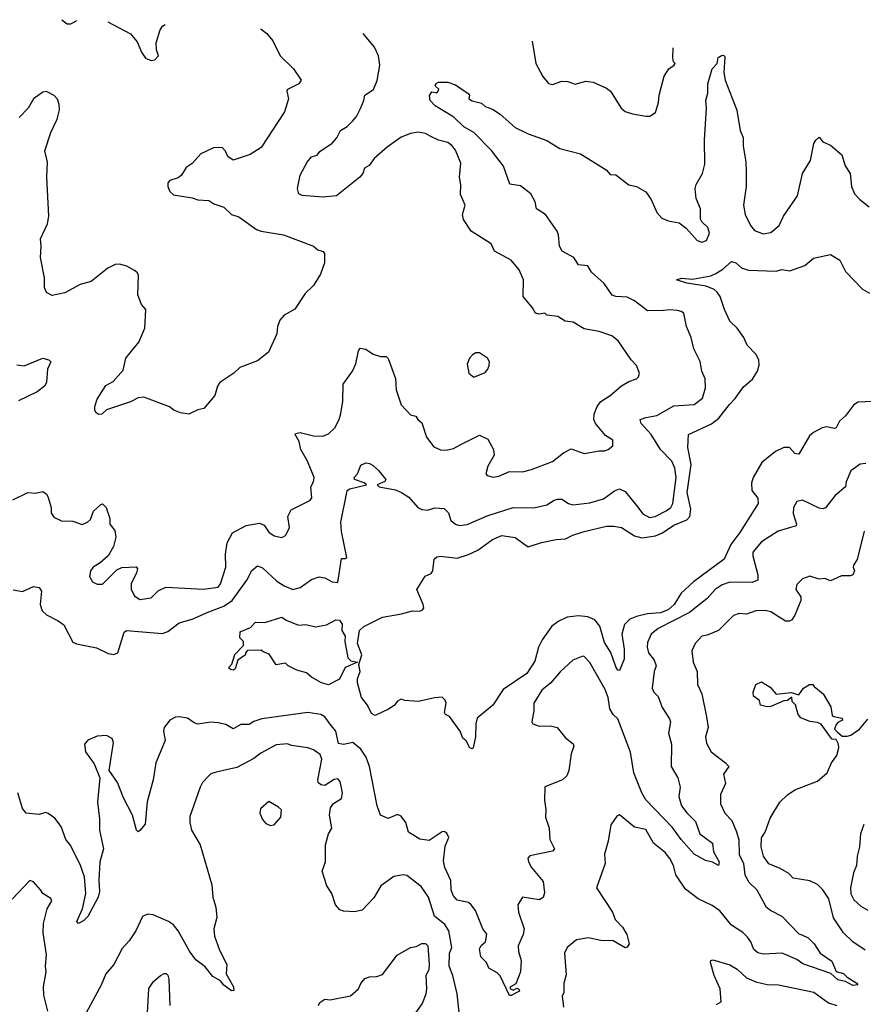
# Model space of a CAD drawing. Extents: x 1690054 to 1842981, y 782881 to 914114.
# Tile 325 of 656: x 1718501 to 1723021, y 907741 to 913019. Entities that reach past the tile are written whole.
import ezdxf

# ---------------------------------------------------------------- set-up
doc = ezdxf.new("R2010")
doc.units = 0

msp = doc.modelspace()

# ---------------------------------------------------------------- linework, layer by layer
at = {"layer": '0CON10XD'}
for points in [[(1718725.6, 913019), (1718755, 912997.5), (1718775, 912997.5), (1718795, 913007.5), (1718804.3, 913015.4)], [(1718973.6, 913007.6), (1719095, 912943.3), (1719130.5, 912900.5), (1719153.3, 912845), (1719175, 912812.5), (1719205, 912800), (1719225, 912803.3), (1719243.8, 912825), (1719233, 912857), (1719232.5, 912895), (1719253.3, 912965), (1719266.1, 912983.9), (1719279.6, 912993.6)], [(1718464.1, 910445.9), (1718545, 910484.4), (1718585, 910480.6), (1718625, 910490), (1718645, 910476.2), (1718652.2, 910462.2), (1718668.5, 910405), (1718669.1, 910375), (1718683.1, 910353.1), (1718725, 910332.9), (1718785, 910330), (1718835, 910313.3), (1718864.3, 910325.7), (1718879.7, 910340.3), (1718896, 910385), (1718935, 910420), (1718945, 910423.3), (1718964, 910405), (1718984.1, 910345.9), (1718983.3, 910315), (1719010.9, 910280.9), (1719016.7, 910245), (1719003.5, 910195), (1718974.6, 910145.4), (1718932.5, 910107.5), (1718894, 910085), (1718880, 910065), (1718874, 910035), (1718890, 910005), (1718915, 909993.8), (1718945, 909993.8), (1719020.9, 910069.1), (1719047.3, 910082.7), (1719125, 910086.7), (1719132.5, 910075), (1719125.7, 910054.3), (1719098.1, 909995), (1719097.8, 909965), (1719115, 909930), (1719145, 909911.4), (1719205, 909920.6), (1719245, 909959.2), (1719285, 909977.1), (1719485, 909966.9), (1719563.8, 909976.2), (1719577.5, 909995), (1719605.6, 910085), (1719603.2, 910153.2), (1719612.7, 910215), (1719641.8, 910268.2), (1719715, 910307.6), (1719785, 910320.4), (1719810.2, 910310.2), (1719835, 910272), (1719865, 910252.9), (1719905, 910243.8), (1719925, 910253.3), (1719946.7, 910295), (1719936.7, 910355), (1719955, 910392.5), (1720055, 910442.5), (1720066.1, 910455), (1720060.6, 910515), (1720075, 910542.5), (1720078.5, 910565), (1720042.9, 910652.9), (1720007.9, 910715), (1719998.3, 910758.3), (1719976.7, 910795), (1719979.3, 910800.7), (1720004.4, 910805.6), (1720075, 910787.7), (1720125, 910786), (1720155, 910799.6), (1720188.9, 910831.1), (1720213.2, 910875), (1720221.4, 910908.6), (1720232.1, 910975), (1720234.5, 911065), (1720284.6, 911135.4), (1720301.9, 911175), (1720316.1, 911243.9), (1720325, 911257.5), (1720355, 911253.3), (1720395, 911226.7), (1720433.9, 911213.9), (1720465, 911213.3), (1720475, 911203.3), (1720514.2, 911095.8), (1720518.2, 911035), (1720544, 910954), (1720595, 910900), (1720623.8, 910893.8), (1720634, 910875), (1720655, 910858), (1720680.7, 910780.7), (1720720.2, 910730.2), (1720755, 910712.5), (1720785, 910711.1), (1720825, 910721.1), (1720860.5, 910740.5), (1720965, 910792.5), (1721009.7, 910769.7), (1721040, 910715), (1721042.5, 910685), (1721010, 910625), (1720998, 910585), (1721006.2, 910575), (1721037.2, 910567.2), (1721068.8, 910571.2), (1721125, 910597.8), (1721195, 910595.5), (1721243, 910607), (1721355, 910650.5), (1721415, 910698), (1721455, 910719.2), (1721525.9, 910694.1), (1721605, 910708.6), (1721635, 910708), (1721654.2, 910715.8), (1721678.8, 910735), (1721678.8, 910765), (1721639.5, 910789.5), (1721586.9, 910855), (1721576.9, 910875), (1721578.9, 910905), (1721594.6, 910945.4), (1721615, 910971.9), (1721665.3, 911004.7), (1721725, 911055.7), (1721765, 911079.2), (1721805, 911093.8), (1721815.8, 911104.2), (1721821.2, 911125), (1721805.7, 911165), (1721777.5, 911195), (1721707.4, 911297.4), (1721674.3, 911324.3), (1721605, 911346.9), (1721525, 911362.5), (1721466.9, 911396.9), (1721422.8, 911402.8), (1721385, 911428.6), (1721325.9, 911435.9), (1721315, 911445.8), (1721285, 911440.6), (1721263.8, 911445), (1721249.1, 911475), (1721198.6, 911535), (1721200, 911625), (1721177.9, 911677.9), (1721135, 911730), (1721045, 911778.8), (1721026.9, 911816.9), (1720920, 911885), (1720878.8, 911948.8), (1720874, 911975), (1720888, 912025), (1720862.7, 912082.7), (1720864.2, 912134.2), (1720857.5, 912175), (1720865, 912250), (1720835, 912318.8), (1720815.8, 912345), (1720795, 912360), (1720745, 912373.1), (1720700.8, 912395), (1720675, 912408.2), (1720635, 912416.2), (1720595, 912409.6), (1720545, 912389.6), (1720469.1, 912335), (1720400.4, 912275), (1720372.6, 912237.4), (1720347.7, 912222.3), (1720340, 912195), (1720323.6, 912175), (1720198.8, 912075), (1720125, 912066.9), (1720015, 912075.8), (1719996.2, 912085), (1719988.8, 912115), (1720004, 912185), (1720041.2, 912255), (1720065, 912283.3), (1720095, 912293.3), (1720108.3, 912311.7), (1720175, 912357.5), (1720200, 912385), (1720220, 912425), (1720255, 912447.1), (1720284.6, 912475.4), (1720305, 912500), (1720327, 912543), (1720344.4, 912585), (1720349.2, 912615), (1720396.5, 912645), (1720416.7, 912693.3), (1720430, 912775), (1720422.7, 912825), (1720401.2, 912871.2), (1720341.1, 912944.8)], [(1719791, 912970.1), (1719795, 912968.5), (1719824.4, 912945), (1719857.5, 912905), (1719895.6, 912825), (1719967.5, 912755), (1720008.8, 912695), (1719996, 912675), (1719936, 912645), (1719932, 912635), (1719941.2, 912595), (1719920, 912525), (1719795, 912333.8), (1719735, 912296.2), (1719645, 912266.7), (1719616.2, 912285), (1719604.2, 912315), (1719585, 912334.2), (1719538.6, 912331.4), (1719470.5, 912299.5), (1719425, 912247.5), (1719392.8, 912227.2), (1719367.1, 912185), (1719349.5, 912170.5), (1719305, 912156.2), (1719293.8, 912145), (1719294, 912125), (1719305, 912097.5), (1719325, 912080), (1719424.3, 912064.3), (1719455, 912052.5), (1719515, 912049.2), (1719541.8, 912031.8), (1719595, 912014.2), (1719635.6, 911975.6), (1719675, 911962), (1719770, 911895), (1719795, 911885.7), (1719915, 911866), (1720075, 911804.2), (1720098.8, 911785), (1720126.9, 911776.9), (1720134.2, 911765), (1720133.8, 911715), (1720113.3, 911655), (1720075, 911593.3), (1720029.5, 911550.5), (1719975, 911467.5), (1719917.5, 911435), (1719895, 911407.5), (1719882, 911375), (1719878.8, 911335), (1719834.1, 911235.9), (1719775, 911190), (1719680, 911155), (1719648.8, 911125), (1719573.8, 911075), (1719560, 911055), (1719546.1, 911003.9), (1719487.5, 910935), (1719455, 910927.5), (1719406.4, 910903.6), (1719362.3, 910912.3), (1719326.4, 910926.4), (1719303.9, 910943.9), (1719165, 910996.2), (1719135, 910991.2), (1719095, 910970), (1718965, 910927.5), (1718940, 910905), (1718925, 910903.3), (1718910.7, 910910.7), (1718903.6, 910923.6), (1718903.8, 910945), (1718916.7, 910985), (1718962.3, 911057.7), (1719001.3, 911078.7), (1719055, 911140), (1719070, 911205), (1719139.7, 911290.3), (1719170.6, 911365), (1719176, 911465), (1719153, 911493), (1719134.3, 911545), (1719137.3, 911647.3), (1719132.5, 911662.5), (1719115, 911674.3), (1719075, 911697.1), (1719035, 911708.1), (1719012.7, 911707.3), (1718973.4, 911686.6), (1718883.3, 911615), (1718825, 911600), (1718742.5, 911555), (1718675, 911540), (1718645, 911557.5), (1718634.1, 911584.1), (1718634, 911635), (1718612, 911745), (1718616.2, 911805), (1718612, 911845), (1718648.8, 911925), (1718657.1, 911965), (1718645.8, 912175), (1718650.5, 912255), (1718634.6, 912315.4), (1718667.9, 912415), (1718700.8, 912485), (1718713.5, 912535), (1718712.9, 912565), (1718702.7, 912592.7), (1718685, 912613.3), (1718645, 912633.3), (1718625, 912631.2), (1718575, 912594), (1718545.8, 912545), (1718498.6, 912495)], [(1721246.4, 912903.1), (1721266, 912785), (1721304.5, 912714.5), (1721335, 912676.2), (1721355, 912671.2), (1721405, 912690), (1721438.3, 912688.3), (1721477.3, 912672.7), (1721535, 912690), (1721574.1, 912684.1), (1721645, 912651.2), (1721665.7, 912635.7), (1721724.2, 912544.2), (1721745, 912526.2), (1721783.6, 912513.6), (1721855, 912502.5), (1721877.3, 912502.7), (1721908.1, 912521.9), (1721924.2, 912575), (1721927.1, 912615), (1721954.3, 912715.7), (1721978.8, 912755), (1722007.5, 912775), (1722012.5, 912785), (1722004, 912794), (1722000.8, 912815), (1722002.1, 912868.3)], [(1720726.6, 912556.6), (1720700, 912585), (1720697, 912613), (1720708.3, 912631.7), (1720735, 912627.5), (1720742.5, 912635), (1720746.2, 912646.2), (1720727.5, 912665), (1720732.3, 912677.7), (1720745, 912683.3), (1720795, 912683.3), (1720835, 912670), (1720903.9, 912623.9), (1720910, 912615), (1720907.5, 912595), (1720925, 912584.2), (1720975, 912571.2), (1720994.4, 912554.4), (1721035, 912538.8), (1721075, 912512.5), (1721155, 912442), (1721225, 912407.1), (1721325, 912370.9), (1721395, 912327.8), (1721505, 912299.4), (1721643.3, 912213.3), (1721665, 912190), (1721695, 912188), (1721765, 912134), (1721805, 912124), (1721855, 912096), (1721884.2, 912055), (1721915, 911986.2), (1721942, 911955), (1721975, 911940), (1722035, 911929.2), (1722071.8, 911901.8), (1722130, 911835), (1722155, 911826), (1722180, 911835), (1722196.9, 911875), (1722188.8, 911905), (1722156.7, 911935), (1722149.5, 911949.5), (1722148.8, 912005), (1722125, 912060), (1722120.8, 912115), (1722125.7, 912135), (1722159.5, 912195), (1722171.2, 912245), (1722170.8, 912375), (1722180.7, 912545), (1722176.5, 912585), (1722187.5, 912625), (1722187.8, 912675), (1722211.4, 912755), (1722237.5, 912785), (1722244.1, 912815.9), (1722265, 912828.8), (1722275, 912826.7), (1722278.6, 912818.6), (1722274.3, 912735.7), (1722280, 912695), (1722343.4, 912533.4), (1722361.1, 912425), (1722377.6, 912387.6), (1722377.3, 912342.7), (1722391.8, 912255), (1722392.9, 912205), (1722393.2, 912125), (1722379.6, 912025), (1722388.4, 911975), (1722417.1, 911915), (1722438.2, 911888.2), (1722485, 911870.5), (1722525, 911878.9), (1722569.5, 911915), (1722594, 911965), (1722669.1, 912075), (1722695.3, 912194.7), (1722738.1, 912265), (1722756, 912355), (1722766.1, 912373.9), (1722785, 912390), (1722804.4, 912364.4), (1722845, 912346.7), (1722906.7, 912295), (1722924.4, 912235), (1722950, 912195), (1722958.2, 912125), (1722974.5, 912085), (1723001.9, 912055), (1723053.1, 912015)], [(1718465, 909963.3), (1718515, 909954), (1718575, 909980.8), (1718605.7, 909975.7), (1718617.1, 909955), (1718611.1, 909885), (1718620.7, 909850.7), (1718645, 909828.9), (1718707.3, 909797.3), (1718737.1, 909775), (1718785, 909682.9), (1718805, 909673.4), (1718911.8, 909651.8), (1718975, 909621.5), (1719005, 909616.7), (1719027.1, 909625), (1719061.1, 909735), (1719073.3, 909745), (1719265, 909727.9), (1719295, 909738.8), (1719354.7, 909785.3), (1719425, 909806), (1719515, 909845.6), (1719595, 909874.4), (1719639.3, 909905), (1719717.5, 910015), (1719745, 910066.7), (1719775, 910092.2), (1719801.5, 910081.5), (1719879.1, 910009.1), (1719917.5, 909985), (1719965, 909965.4), (1720002.9, 909975), (1720065, 910018.2), (1720105, 910031.9), (1720135, 910026.7), (1720175, 910006.4), (1720205, 910002.9), (1720225, 910130), (1720245, 910130), (1720253.3, 910136.7), (1720224.8, 910275), (1720221.9, 910325), (1720252.9, 910485), (1720256, 910495), (1720270, 910505), (1720358.8, 910525), (1720346, 910536), (1720293.8, 910555), (1720293.3, 910565), (1720310, 910585), (1720328.8, 910631.2), (1720355, 910644), (1720375, 910640), (1720395, 910630), (1720423.2, 910603.2), (1720462, 910555), (1720457.1, 910542.9), (1720416.2, 910525), (1720426.2, 910515), (1720515, 910498.9), (1720546.2, 910485), (1720585, 910459.2), (1720634.6, 910404.6), (1720655, 910392.9), (1720685, 910390), (1720725, 910402.5), (1720775, 910398), (1720798, 910375), (1720810.8, 910335), (1720835.4, 910315.4), (1720857.4, 910307.4), (1720897.9, 910312.1), (1721005, 910359.7), (1721145, 910403.3), (1721255, 910401.5), (1721325, 910417.9), (1721365, 910443.3), (1721385, 910448.6), (1721405, 910448.6), (1721441.2, 910425), (1721465, 910418.5), (1721555, 910428.5), (1721629, 910451), (1721687.4, 910492.6), (1721715, 910503.3), (1721745, 910490.6), (1721805.5, 910415), (1721839.4, 910369.4), (1721875, 910350.4), (1721905, 910355.4), (1721965, 910385.4), (1721989.1, 910405), (1722001.1, 910425), (1722017.4, 910565), (1722010.7, 910615), (1721995, 910652.5), (1721935, 910715.7), (1721883.8, 910795), (1721831.1, 910855), (1721826, 910875), (1721855, 910887.1), (1721915, 910896.4), (1722005, 910949.1), (1722115, 910956.7), (1722159.5, 910990.5), (1722176.2, 911045), (1722173.4, 911093.4), (1722155.5, 911135.5), (1722146.1, 911186.1), (1722112.2, 911255), (1722098.6, 911315), (1722073.1, 911375), (1722058.8, 911445), (1722045.6, 911455.6), (1722025, 911460.6), (1721985, 911464.4), (1721949.7, 911460.3), (1721865, 911458.1), (1721795, 911512.2), (1721755, 911531.1), (1721695, 911534.6), (1721675, 911542.5), (1721632.5, 911605), (1721563.8, 911665), (1721545, 911700), (1721494.5, 911704.5), (1721470, 911745), (1721407.9, 911777.9), (1721392.5, 911805), (1721388.6, 911865), (1721381.4, 911885), (1721318, 911975), (1721270, 912005), (1721263.2, 912043.2), (1721239.2, 912085), (1721185, 912128.1), (1721127.3, 912137.3), (1721093.8, 912233.8), (1721028.7, 912318.7), (1720934, 912414), (1720881.1, 912445), (1720826.6, 912496.6), (1720726.6, 912556.6)], [(1723115, 910973.5), (1722991.9, 910968.1), (1722967.9, 910952.1), (1722925.8, 910895), (1722893.7, 910866.3), (1722875, 910832), (1722865, 910827.1), (1722825, 910836.9), (1722800.8, 910830.8), (1722753.3, 910806.7), (1722732, 910788), (1722675, 910690.8), (1722655, 910694.4), (1722625, 910725.4), (1722595, 910726.3), (1722550.8, 910705), (1722477.9, 910645), (1722430.8, 910565), (1722422.1, 910535), (1722423.1, 910495), (1722455.6, 910455), (1722456.9, 910425), (1722359.9, 910270.1), (1722311.2, 910205), (1722275, 910127.1), (1722110.8, 910005), (1722045.9, 909944.1), (1722006.8, 909885), (1721974.7, 909855), (1721935, 909839.8), (1721865.5, 909834.5), (1721805, 909820.2), (1721770.4, 909805), (1721742.3, 909777.7), (1721727.1, 909725), (1721739.2, 909645), (1721739.1, 909590.9), (1721715, 909530), (1721705, 909532.5), (1721695, 909550), (1721667.6, 909627.6), (1721635, 909680.8), (1721608.8, 909768.8), (1721581.8, 909801.8), (1721545, 909818.8), (1721495, 909822.9), (1721435, 909816.6), (1721389.1, 909795), (1721352.7, 909767.3), (1721300, 909695), (1721280.5, 909655), (1721260.5, 909579.5), (1721218.1, 909515), (1721091.6, 909428.4), (1721035.4, 909344.6), (1720952.5, 909275), (1720944.2, 909245), (1720943.1, 909175), (1720930, 909115), (1720925, 909110), (1720912.5, 909115), (1720893, 909153), (1720875, 909167.5), (1720861.2, 909205), (1720804.2, 909284.2), (1720782.5, 909295), (1720777.5, 909305), (1720786.2, 909355), (1720780.7, 909370.7), (1720765, 909386.7), (1720725, 909384), (1720635, 909363.8), (1720565, 909368.8), (1720545, 909375.8), (1720525, 909365.7), (1720506.7, 909343.3), (1720476.6, 909323.4), (1720405, 909288.8), (1720385, 909300), (1720364.2, 909345), (1720332.9, 909385), (1720311.6, 909465), (1720310.9, 909485), (1720324.5, 909525), (1720317.5, 909562.5), (1720334.4, 909615), (1720311.3, 909675), (1720321.9, 909745), (1720345, 909765.8), (1720445, 909816.5), (1720546.5, 909833.5), (1720605, 909850.9), (1720645, 909848.9), (1720659.2, 909855), (1720665.6, 909865), (1720663.3, 909885), (1720628.8, 909965), (1720674.2, 910035.8), (1720705, 910051.2), (1720714, 910065), (1720722.3, 910127.7), (1720735, 910138.8), (1720755, 910144), (1720845, 910133.3), (1720905, 910151.8), (1720954.7, 910175.3), (1721035, 910232.2), (1721085, 910254.4), (1721155, 910243.5), (1721225, 910192.5), (1721296.8, 910216.8), (1721375, 910232.7), (1721425, 910235.6), (1721463.8, 910255), (1721526.2, 910275), (1721645, 910303.8), (1721685, 910304.5), (1721725, 910296.4), (1721795, 910252.4), (1721835, 910240.9), (1721907.8, 910252.2), (1721945, 910268.6), (1722005, 910309.4), (1722075, 910338.6), (1722091.1, 910355), (1722096.9, 910395), (1722076.6, 910485), (1722092.2, 910585), (1722099.4, 910635), (1722081.2, 910725), (1722084.2, 910795), (1722207.2, 910852.8), (1722247.7, 910882.3), (1722303.7, 910956.3), (1722335, 910987.8), (1722378.9, 911051.1), (1722427.4, 911092.6), (1722454.4, 911135), (1722462.8, 911167.2), (1722460.5, 911195), (1722445.3, 911225.3), (1722398.6, 911275), (1722380.8, 911315), (1722345.4, 911365.4), (1722305, 911403.3), (1722276.7, 911465), (1722254.7, 911534.7), (1722238.5, 911558.5), (1722222.6, 911572.6), (1722179.7, 911589.7), (1722075, 911607.5), (1722020, 911625), (1722046.4, 911633.6), (1722105, 911627.8), (1722203.8, 911646.2), (1722230.9, 911659.1), (1722269.1, 911680.9), (1722315, 911723.3), (1722337.5, 911715), (1722368.5, 911688.5), (1722405, 911676.2), (1722555, 911670.8), (1722585, 911679.4), (1722627.7, 911672.3), (1722708.1, 911701.9), (1722755, 911741.2), (1722845, 911760), (1722895, 911730), (1722925, 911670), (1723017.5, 911575), (1723055, 911552.2)], [(1718485, 911168), (1718525, 911164.2), (1718625, 911203.8), (1718656, 911196), (1718667.5, 911185), (1718649.2, 911145), (1718644.4, 911075), (1718632.9, 911055), (1718595.2, 911024.8), (1718493.5, 910976.5)], [(1720935, 911103.3), (1720995, 911127.5), (1721010, 911145), (1721016.7, 911165), (1721018.8, 911185), (1721006.7, 911205), (1720965, 911232.5), (1720945, 911232.5), (1720927, 911223), (1720910, 911205), (1720898.3, 911171.7), (1720907.5, 911125), (1720935, 911103.3)], [(1723035, 910640), (1723005, 910635.7), (1722955, 910600), (1722929.1, 910540.9), (1722925.7, 910515), (1722870.9, 910469.1), (1722817.9, 910402.1), (1722805, 910397.5), (1722785, 910401.4), (1722695, 910443.3), (1722665, 910435.8), (1722646.2, 910403.8), (1722645, 910372.5), (1722663.1, 910315), (1722661.2, 910305), (1722565, 910277.9), (1722475, 910219.5), (1722429.4, 910165), (1722428.6, 910145), (1722456.7, 910043.3), (1722455, 910013.8), (1722425, 910002.3), (1722305, 910003.4), (1722265, 909988.7), (1722227.5, 909965), (1722185, 909916.2), (1722089.5, 909840.5), (1721921.4, 909755), (1721885, 909725.7), (1721865, 909680), (1721862.1, 909655), (1721869.6, 909625), (1721900.8, 909585), (1721910.8, 909555), (1721900.4, 909525), (1721890, 909435), (1721898.5, 909415), (1721921.3, 909391.3), (1721942.6, 909332.6), (1721981.8, 909271.8), (1721987.3, 909255), (1721977.9, 909195), (1721993.8, 909135), (1721991.2, 909015), (1722027.8, 908955), (1722038.9, 908905), (1722033.3, 908855), (1722046.7, 908805), (1722075, 908767.5), (1722121.8, 908721.8), (1722144.4, 908655), (1722213.1, 908605), (1722218.2, 908558.2), (1722248.5, 908505), (1722245.8, 908484.2), (1722212.4, 908502.4), (1722175, 908511.8), (1722115, 908546.2), (1722045.2, 908625), (1721999.3, 908689.3), (1721855, 908836.8), (1721833.9, 908873.9), (1721791.8, 908981.8), (1721772.8, 909092.8)], [(1723025, 910276.7), (1722987.5, 910125), (1722968.8, 910095), (1722966.2, 910085), (1722974, 910065), (1722965, 910044), (1722951.7, 910038.3), (1722905, 910038), (1722845, 910010.8), (1722815, 910023.3), (1722785, 910020), (1722734.1, 910035.9), (1722695, 910021.2), (1722665, 909991.2), (1722660, 909965), (1722685.8, 909925.8), (1722685.6, 909905), (1722655, 909826.2), (1722638, 909802), (1722625, 909794.4), (1722605, 909794.3), (1722525, 909844.5), (1722495, 909851.5), (1722445, 909850), (1722395, 909833.1), (1722355, 909836), (1722325, 909825.8), (1722244.7, 909745.3), (1722185, 909718.9), (1722155, 909714.2), (1722120.5, 909675), (1722102.5, 909635), (1722110, 909575), (1722130, 909525), (1722132.5, 909455), (1722156, 909405), (1722181.3, 909281.3), (1722190.6, 909225), (1722175.7, 909175), (1722181.7, 909141.7), (1722205, 909094.3), (1722283.1, 909035), (1722300.6, 909015), (1722272.7, 908975), (1722282.5, 908925), (1722255.8, 908865), (1722255.6, 908815), (1722278.8, 908765), (1722316, 908726), (1722342.4, 908665), (1722353.5, 908623.5), (1722355.7, 908544.2), (1722378.9, 908495), (1722385.4, 908435), (1722408.2, 908395), (1722451.1, 908355), (1722499.1, 908265), (1722525, 908244.6), (1722585, 908213.5), (1722675, 908118.1), (1722692.5, 908112.5)], [(1720155, 909453.8), (1720117.5, 909465), (1720065, 909494), (1720037.5, 909517.5), (1719985, 909532.5), (1719940, 909555), (1719925, 909570), (1719875, 909560), (1719838.3, 909618.3), (1719805, 909630), (1719795, 909640), (1719721.7, 909638.3), (1719710, 909625), (1719710, 909615), (1719670, 909585), (1719655, 909540), (1719645, 909532.5), (1719630, 909535), (1719620, 909545), (1719637.5, 909565), (1719653, 909617), (1719700, 909665), (1719700, 909685), (1719680, 909705), (1719681.7, 909738.3), (1719738.3, 909761.7), (1719765, 909790), (1719815, 909787.5), (1719905, 909816.2), (1719929.3, 909799.3), (1719995, 909772.5), (1720033.9, 909776.1), (1720085, 909764), (1720145, 909775.8), (1720195, 909802), (1720215, 909800), (1720228.7, 909778.7), (1720227.1, 909745), (1720244.5, 909715), (1720242.7, 909685), (1720258.7, 909598.7), (1720275, 909582.5), (1720310, 909575), (1720244.4, 909545.6), (1720215, 909483.3), (1720155, 909453.8)], [(1721772.8, 909092.8), (1721705, 909270.5), (1721680, 909295), (1721662.6, 909325), (1721654.2, 909385), (1721637.7, 909427.7), (1721555, 909572.9), (1721525.7, 909605.7), (1721517.5, 909607.5), (1721464, 909586), (1721396.9, 909523.1), (1721346.3, 909463.7), (1721299.2, 909425), (1721256.2, 909355), (1721256, 909315), (1721244.5, 909255), (1721250, 909245), (1721285, 909231.2), (1721344.4, 909234.4), (1721381.2, 909225), (1721425, 909170), (1721466.9, 909136.9), (1721470, 909125), (1721455.7, 909084.3), (1721442.5, 908995), (1721432, 908965), (1721408.8, 908945), (1721315, 908906.2), (1721313.1, 908835), (1721319.6, 908785), (1721317.5, 908745), (1721336.9, 908685), (1721340.8, 908625), (1721366, 908575), (1721355, 908561.2), (1721235, 908536.7), (1721223.8, 908525), (1721226.2, 908505), (1721242.5, 908475), (1721305, 908400), (1721312.3, 908337.7), (1721305.8, 908314.2), (1721285, 908301.2), (1721195, 908316), (1721169.4, 908275), (1721173.5, 908235), (1721204.3, 908145), (1721198.6, 908115), (1721172.2, 908055), (1721173.6, 908023.6), (1721187.1, 907975), (1721184.3, 907915), (1721158.8, 907851.2), (1721130, 907835), (1721127.5, 907825), (1721145, 907816.7), (1721165, 907827.5), (1721175, 907822.5), (1721178.8, 907811.2), (1721135, 907787.5), (1721125, 907787.5), (1721074.5, 907894.5), (1721059.7, 907909.7), (1721013.8, 907935), (1721002, 907965), (1720971.8, 907995), (1720965, 908037.5), (1720973.6, 908056.4), (1720996.2, 908075), (1721003.6, 908116.4), (1720982.9, 908145), (1720943.4, 908243.4), (1720920, 908275), (1720905, 908286), (1720845, 908299.2), (1720822.5, 908325), (1720813.1, 908355), (1720811.2, 908405), (1720779.6, 908475), (1720770.9, 908510.9), (1720780.9, 908589.1), (1720800, 908635), (1720789.1, 908659.1), (1720775, 908668), (1720765, 908665.8), (1720695, 908618.9), (1720645.5, 908625.5), (1720584.4, 908664.4), (1720569.2, 908715), (1720545, 908748.8), (1720525, 908758), (1720475, 908736.7), (1720434.3, 908754.3), (1720416.9, 908805), (1720375.4, 909015), (1720356.4, 909065), (1720327.9, 909107.9), (1720285, 909144.5), (1720235, 909133.5), (1720209.4, 909139.4), (1720194.4, 909204.4), (1720165, 909243.5), (1720135, 909281.1), (1720115, 909294.5), (1720045, 909304.4), (1719798.6, 909271.4), (1719755, 909257.5), (1719729.4, 909240.6), (1719685, 909240.6), (1719645, 909217.8), (1719605, 909240.6), (1719565, 909250), (1719525, 909253.5), (1719455, 909243.1), (1719435, 909250), (1719400, 909275), (1719355, 909282.7), (1719335, 909280), (1719304.4, 909265), (1719274.3, 909225), (1719271.9, 909205), (1719280.6, 909155), (1719229.5, 909035), (1719215.5, 908945), (1719183, 908827), (1719172.6, 908707.4), (1719145, 908672), (1719135, 908666.2), (1719126.2, 908675), (1719104.7, 908754.7), (1719057.5, 908847.5), (1719025, 908929.2), (1718980.8, 908995), (1719004.2, 909144.2), (1718995.7, 909165), (1718965, 909182.1), (1718915, 909177.9), (1718865, 909156.9), (1718847.1, 909135), (1718853.1, 909095), (1718900.6, 909030.6), (1718930.8, 908955), (1718918.1, 908825), (1718928.9, 908735), (1718928.9, 908675), (1718950, 908575), (1718930.5, 908505), (1718924.1, 908405), (1718928.5, 908345), (1718921.9, 908315), (1718865, 908212), (1718845, 908190.8), (1718815, 908173.8), (1718806.2, 908185), (1718837, 908253), (1718855.7, 908334.3), (1718848.4, 908425), (1718825, 908490.8), (1718771.4, 908595), (1718747.5, 908625), (1718722.9, 908695), (1718688.3, 908738.3), (1718653.8, 908763.8), (1718638.3, 908768.3), (1718605, 908758.8), (1718535, 908765.8), (1718515, 908791.2), (1718490.8, 908875)], [(1723030.9, 908030.9), (1722965, 908075.8), (1722915, 908124.3), (1722862.2, 908205), (1722835.5, 908305.5), (1722803.8, 908355), (1722775, 908383.3), (1722735, 908402.5), (1722645, 908418), (1722622.1, 908442.1), (1722575, 908468.8), (1722515, 908493.1), (1722486.9, 908535), (1722472.9, 908585), (1722475.8, 908634.2), (1722495.6, 908664.4), (1722521.1, 908738.9), (1722573.1, 908825), (1722615, 908864.4), (1722655, 908890.6), (1722775, 908938), (1722827.7, 908982.3), (1722850, 909035), (1722880, 909075), (1722890, 909115), (1722887.5, 909135), (1722875, 909160), (1722855, 909162.5), (1722845, 909172.5), (1722795, 909242.5), (1722775, 909252.5), (1722735, 909256.7), (1722687, 909277), (1722672.5, 909295), (1722657, 909347), (1722640, 909365), (1722638.3, 909388.3), (1722615, 909370), (1722595, 909367.5), (1722525, 909336.7), (1722505, 909336.2), (1722470, 909345), (1722465, 909370), (1722433, 909393), (1722430, 909415), (1722444.4, 909455.6), (1722475, 909470), (1722521.7, 909441.7), (1722555, 909403.3), (1722635, 909412.5), (1722675, 909400), (1722700, 909435), (1722732.5, 909455), (1722750, 909455), (1722757.5, 909445), (1722806.7, 909405), (1722846.7, 909335), (1722855, 909290), (1722863, 909283), (1722907.5, 909275), (1722910, 909265), (1722885, 909252.5), (1722875, 909240), (1722867.5, 909215), (1722880.7, 909200.7), (1722908.3, 909178.3), (1722935, 909177.5), (1722955, 909183.3), (1723000, 909215), (1723045, 909270)], [(1720868.8, 907585), (1720845, 907796.7), (1720822.3, 907895), (1720801.4, 907945), (1720803.9, 908015), (1720816.6, 908045), (1720800, 908135), (1720778.3, 908168.3), (1720724.2, 908214.2), (1720690.5, 908315), (1720651.9, 908371.9), (1720575, 908431.9), (1720555, 908435.6), (1720505, 908426.9), (1720435, 908375.8), (1720397.4, 908312.6), (1720335, 908246), (1720295, 908235.8), (1720235, 908240), (1720216.9, 908246.9), (1720193.6, 908273.6), (1720174, 908335), (1720145.7, 908375.7), (1720120.8, 908455), (1720138.8, 908505), (1720139.4, 908595), (1720155.7, 908654.3), (1720173.1, 908685), (1720160.6, 908755), (1720166.7, 908795), (1720181.9, 908818.1), (1720224.3, 908845), (1720230, 908875), (1720218.6, 908935), (1720205, 908950), (1720185, 908945.7), (1720135, 908914.4), (1720115, 908917.1), (1720100.8, 908930.8), (1720098.4, 908945), (1720119.5, 909055), (1720110.2, 909080.2), (1720075, 909104.4), (1720045, 909115.5), (1719958, 909128), (1719935, 909138), (1719875, 909132.3), (1719793.4, 909086.6), (1719755, 909057.9), (1719665, 909011.2), (1719553.8, 908986.2), (1719525, 908975.6), (1719514.3, 908965), (1719480.7, 908929.3), (1719467.1, 908905), (1719412.8, 908747.2), (1719412.9, 908715), (1719420.8, 908675), (1719468.1, 908595), (1719531.1, 908381.1), (1719535.7, 908315), (1719550.9, 908260.9), (1719556.9, 908206.9), (1719541.5, 908145), (1719544.5, 908105.5), (1719571.4, 908031.4), (1719610.8, 907955), (1719606.7, 907905), (1719646.7, 907835), (1719647.5, 907815), (1719635, 907813.3), (1719594.1, 907844.1), (1719576.1, 907866.1), (1719535, 907889.2), (1719495, 907941.2), (1719445, 907980), (1719410, 908025), (1719349.5, 908135), (1719325, 908166.5), (1719298, 908185), (1719215, 908220.8), (1719185, 908224), (1719158.3, 908211.7), (1719122.9, 908135), (1719088, 908082), (1719050.4, 908039.6), (1719004.3, 907955), (1718962.5, 907905), (1718936.4, 907843.6), (1718856, 907695)], [(1719845, 908698.8), (1719865, 908703.3), (1719900, 908745), (1719903.3, 908783.3), (1719888.3, 908798.3), (1719835, 908827.5), (1719791.2, 908788.8), (1719788, 908765), (1719801.7, 908731.7), (1719819.7, 908709.7), (1719845, 908698.8)], [(1722692.5, 908112.5), (1722725, 908097.8), (1722758.2, 908065), (1722790.4, 908015), (1722852.9, 907972.9), (1722876, 907916), (1722915, 907905.8), (1722935, 907886.1), (1722987.1, 907855), (1722992, 907845), (1722965, 907842.1), (1722925, 907863.4), (1722885, 907871.6), (1722846.4, 907906.4), (1722697.7, 907957.8), (1722665, 907982), (1722586.2, 908015), (1722485, 908010), (1722455, 908016.9), (1722434.3, 908035), (1722419.2, 908075), (1722400.2, 908100.2), (1722375, 908126.5), (1722314.4, 908165), (1722252.5, 908242.5), (1722210.7, 908270.7), (1722135.9, 908305.9), (1722068.5, 908358.5), (1722016, 908435), (1722004.7, 908485), (1721985, 908522.9), (1721958.9, 908555), (1721896.7, 908605), (1721855, 908678.9), (1721795, 908690.6), (1721715, 908756.2), (1721700.5, 908749.5), (1721667.7, 908702.3), (1721654.2, 908615), (1721634.4, 908545), (1721637.5, 908495), (1721591.4, 908365), (1721677.5, 908235), (1721691.2, 908195), (1721731.2, 908155), (1721753.3, 908115), (1721766.7, 908065), (1721755, 908047.5), (1721745, 908043.3), (1721681.2, 908081.2), (1721615, 908083.8), (1721548.2, 908098.2), (1721485, 908087.1), (1721435, 908046), (1721419.2, 908015), (1721428.6, 907898.6), (1721416.2, 907855), (1721416.9, 907805), (1721407.5, 907785), (1721414.1, 907725.9)], [(1723023.3, 908705), (1723006.2, 908655), (1723001.2, 908585), (1722988.8, 908535), (1722983.8, 908485), (1722969.2, 908445), (1722952.5, 908365), (1722953.9, 908333.9), (1722970.5, 908300.5), (1723007, 908267), (1723045, 908245.6)], [(1718651.2, 907705), (1718630.7, 907790.7), (1718627.7, 907835), (1718642.7, 907915), (1718638.1, 907945), (1718644.5, 908005.5), (1718627.3, 908125), (1718628.5, 908175), (1718648, 908252), (1718673.3, 908295), (1718667.9, 908307.9), (1718624.5, 908334.5), (1718612, 908355), (1718575, 908396.7), (1718555, 908404), (1718460, 908305)], [(1720101.2, 907735), (1720109.5, 907750.5), (1720135, 907768.8), (1720165, 907764.2), (1720273.4, 907786.6), (1720315.4, 907824.6), (1720327.9, 907852.1), (1720350.8, 907879.2), (1720375, 907888), (1720415, 907889.2), (1720445, 907900.8), (1720523.8, 908005), (1720595, 908046), (1720625, 908050.8), (1720655, 908067.1), (1720675, 908066.2), (1720687.5, 908055), (1720695.4, 907955.4), (1720692.1, 907925), (1720677.5, 907895), (1720681.1, 907825), (1720676.7, 907795), (1720656.7, 907745), (1720571.8, 907625)], [(1722235, 907739.4), (1722259.2, 907755), (1722253.7, 907823.7), (1722221.9, 907895), (1722202, 907965), (1722204.3, 907975.7), (1722215, 907978.8), (1722305, 907952.2), (1722345, 907929.1), (1722395, 907882.5), (1722445, 907861.3), (1722505, 907847.2), (1722565.9, 907845.9), (1722756.4, 907806.4), (1722835, 907749.1), (1722879.2, 907735)], [(1719185.8, 907695.8), (1719193.5, 907825), (1719217.4, 907862.6), (1719255, 907896.2), (1719275, 907906.2), (1719285, 907906.2), (1719295, 907896.7), (1719300, 907875), (1719305.8, 907735)]]:
    msp.add_lwpolyline(points, dxfattribs=at)

doc.saveas('drawing.dxf')
